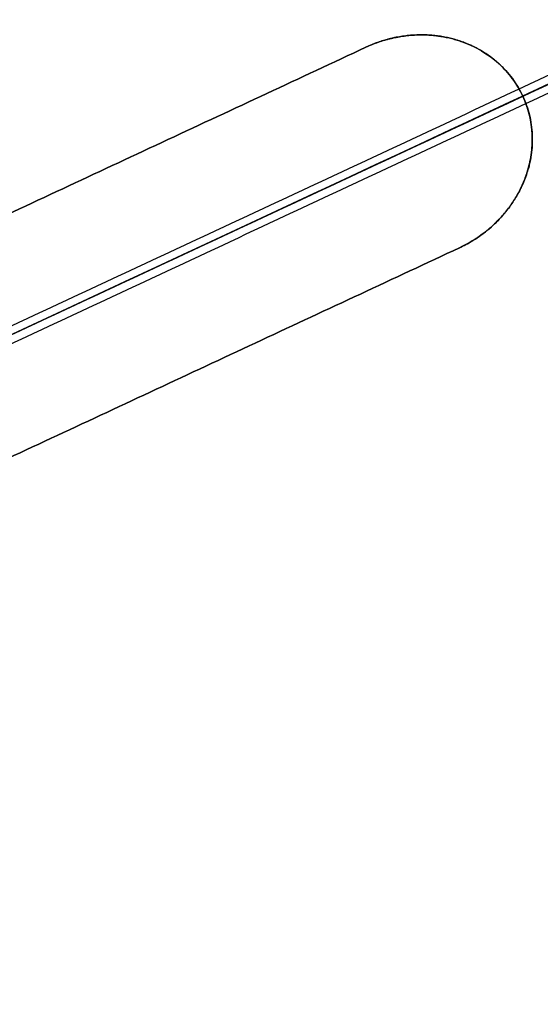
# Model space of a CAD drawing. Header units: millimetres. Extents: x -1437 to 1444, y -1373 to 1332.
# Tile 281 of 656: x -135 to -78, y 882 to 991. Entities that reach past the tile are written whole.
import ezdxf

# ---------------------------------------------------------------- set-up
doc = ezdxf.new("R2010")
doc.units = ezdxf.units.MM
doc.layers.add('Default', color=7, linetype='Continuous', true_color=0x000000)

msp = doc.modelspace()

# ---------------------------------------------------------------- linework, layer by layer
at = {"layer": 'Default'}
msp.add_line((228.58, 1126.32, -991.39), (-587.1, 745.96, -991.39), dxfattribs=at)
for points, degree in [([(177.37, 744.83, -1098.05), (40.4, 1038.57, -1098.05), (-96.58, 1332.31, -1098.05)], 2), ([(176.75, 745.81, -1097.66), (40.26, 1038.51, -1097.66), (-96.23, 1331.21, -1097.66)], 2), ([(-338.17, 1276.93, -1143.73), (-179.26, 936.14, -1143.73), (-20.35, 595.35, -1143.73)], 2), ([(-337.75, 1276.03, -1143.31), (-179.26, 936.14, -1143.31), (-20.77, 596.26, -1143.31)], 2), ([(129.61, 1253.97, -1004.63), (-245.83, 1078.9, -1004.63), (-621.27, 903.83, -1004.63)], 2), ([(128.51, 1253.33, -1005.03), (-245.78, 1078.79, -1005.03), (-620.07, 904.26, -1005.03)], 2), ([(-177.82, 937.8, -863.29), (-66.49, 989.71, -910.44), (44.83, 1041.62, -957.59)], 2), ([(-177.76, 936.84, -864.2), (-66.44, 988.75, -911.35), (44.89, 1040.67, -958.5)], 2), ([(45.52, 1040.96, -956.68), (-65.8, 989.05, -909.53), (-177.12, 937.14, -862.38)], 2), ([(-177.07, 936.19, -863.29), (-65.74, 988.1, -910.44), (45.58, 1040.01, -957.59)], 2), ([(35.19, 1036.14, -977.99), (-22.17, 1009.4, -977.99), (-79.52, 982.65, -977.99)], 2), ([(-79.52, 982.65, -977.58), (-22.17, 1009.4, -977.58), (35.19, 1036.14, -977.58)], 2), ([(-96.88, 988.05, -978.16), (-184.43, 947.23, -978.16), (-271.98, 906.4, -978.16)], 2), ([(-271.98, 906.4, -977.74), (-184.43, 947.23, -977.74), (-96.88, 988.05, -977.74)], 2), ([(-96.88, 988.05, -977.95), (-184.43, 947.23, -977.95), (-271.98, 906.4, -977.95)], 2), ([(-96.88, 988.05, -978.16), (-96.88, 988.05, -977.95), (-96.88, 988.05, -977.74)], 2), ([(-79.52, 982.65, -977.58), (-79.52, 982.65, -977.78), (-79.52, 982.65, -977.99)], 2), ([(-488.13, 618.32, -1004.63), (-112.69, 793.39, -1004.63), (262.75, 968.46, -1004.63)], 2), ([(-487.03, 618.96, -1005.03), (-112.74, 793.49, -1005.03), (261.55, 968.03, -1005.03)], 2), ([(-86.54, 965.89, -977.74), (-174.09, 925.06, -977.74), (-261.65, 884.23, -977.74)], 2), ([(-261.65, 884.23, -978.16), (-174.09, 925.06, -978.16), (-86.54, 965.89, -978.16)], 2), ([(-86.54, 965.89, -977.95), (-174.09, 925.06, -977.95), (-261.65, 884.23, -977.95)], 2), ([(-86.54, 965.89, -978.16), (-86.54, 965.89, -977.95), (-86.54, 965.89, -977.74)], 2), ([(125.6, 4.25, 715.19), (125.6, 4.25, 590), (-31.62, 491.3, 510), (-173.76, 928.79, 590), (-177.21, 929.98, 703.96), (-177.21, 929.98, 721.16), (-185.89, 930.77, 725.71), (-179.26, 936.14, 721.16), (-179.26, 936.14, 704.76), (-179.26, 936.14, -441.39)], 3)]:
    msp.add_open_spline(points, degree=degree, dxfattribs=at)
for points, knots in [([(228.58, 1126.32, -977.58), (209.33, 1117.35, -994.6), (150.53, 1089.93, -1041.46), (15.26, 1026.85, -1118.87), (-104.76, 970.88, -1143.73), (-179.26, 936.14, -1143.73)], [2.41548, 2.41548, 2.41548, 2.41548, 70.396144, 198.636056, 404.995527, 404.995527, 404.995527, 404.995527]), ([(227.5, 1125.82, -977.99), (208.52, 1116.97, -994.73), (150.01, 1089.68, -1041.3), (15.14, 1026.79, -1118.47), (-104.81, 970.86, -1143.31), (-179.26, 936.14, -1143.31)], [2.408267, 2.408267, 2.408267, 2.408267, 69.367076, 197.537893, 403.786179, 403.786179, 403.786179, 403.786179]), ([(-79.52, 982.65, -977.99), (-79.84, 983.35, -977.99), (-80.43, 984.33, -977.99), (-81.27, 985.35, -978), (-81.67, 985.77, -978.01), (-81.95, 986.04, -978.01), (-82.09, 986.17, -978.01), (-82.52, 986.55, -978.02), (-82.82, 986.8, -978.02), (-83.44, 987.25, -978.03), (-83.77, 987.46, -978.03), (-84.44, 987.86, -978.04), (-84.96, 988.13, -978.05), (-85.59, 988.41, -978.06), (-85.87, 988.52, -978.06), (-86.05, 988.59, -978.06), (-86.14, 988.62, -978.06), (-86.62, 988.79, -978.07), (-87.2, 988.97, -978.08), (-87.9, 989.13, -978.09), (-88.26, 989.2, -978.09), (-88.44, 989.23, -978.09), (-88.51, 989.24, -978.1), (-88.56, 989.25, -978.1), (-88.59, 989.26, -978.1), (-89.05, 989.33, -978.1), (-89.7, 989.4, -978.11), (-90.46, 989.43, -978.12), (-90.85, 989.43, -978.12), (-91.04, 989.42, -978.12), (-91.12, 989.42, -978.12), (-91.18, 989.42, -978.13), (-91.2, 989.42, -978.13), (-91.71, 989.4, -978.13), (-92.18, 989.36, -978.13), (-92.88, 989.26, -978.14), (-93.23, 989.21, -978.14), (-93.64, 989.13, -978.14), (-93.82, 989.09, -978.15), (-93.93, 989.06, -978.15), (-93.99, 989.05, -978.15), (-95.02, 988.81, -978.15), (-95.96, 988.48, -978.16), (-96.88, 988.05, -978.16)], [0, 0, 0, 0, 2.16185, 3.242775, 3.783237, 3.783237, 4.323699, 4.323699, 5.404624, 5.404624, 6.485549, 6.485549, 7.566474, 8.106936, 8.377168, 8.377168, 8.647399, 8.647399, 9.728324, 10.268786, 10.539017, 10.674133, 10.741691, 10.741691, 10.809249, 10.809249, 11.890173, 12.430636, 12.700867, 12.835983, 12.903541, 12.903541, 12.971098, 12.971098, 14.052023, 14.052023, 14.592486, 14.862717, 14.997832, 14.997832, 15.132948, 15.132948, 17.294798, 17.294798, 17.294798, 17.294798]), ([(-96.88, 988.05, -977.74), (-96.42, 988.27, -977.74), (-95.95, 988.45, -977.74), (-95.25, 988.7, -977.74), (-94.89, 988.81, -977.74), (-94.47, 988.93, -977.73), (-94.29, 988.98, -977.73), (-94.17, 989.01, -977.73), (-94.11, 989.02, -977.73), (-93.58, 989.15, -977.73), (-93.11, 989.23, -977.73), (-92.4, 989.33, -977.72), (-92.05, 989.37, -977.72), (-91.64, 989.4, -977.71), (-91.43, 989.41, -977.71), (-91.34, 989.41, -977.71), (-91.28, 989.41, -977.71), (-91.25, 989.42, -977.71), (-90.78, 989.43, -977.71), (-90.12, 989.42, -977.7), (-89.35, 989.36, -977.69), (-88.97, 989.31, -977.69), (-88.78, 989.29, -977.68), (-88.7, 989.27, -977.68), (-88.65, 989.27, -977.68), (-88.62, 989.26, -977.68), (-88.18, 989.19, -977.68), (-87.58, 989.07, -977.67), (-86.89, 988.87, -977.66), (-86.6, 988.78, -977.66), (-86.41, 988.72, -977.65), (-86.31, 988.68, -977.65), (-84.71, 988.11, -977.63), (-83.38, 987.32, -977.61), (-81.07, 985.25, -977.58), (-80.16, 984.04, -977.58), (-79.52, 982.65, -977.58)], [0, 0, 0, 0, 1.083155, 1.083155, 1.624733, 1.895522, 2.030917, 2.030917, 2.166311, 2.166311, 3.249466, 3.249466, 3.791044, 4.061833, 4.197227, 4.264925, 4.264925, 4.332622, 4.332622, 5.415777, 5.957355, 6.228144, 6.363538, 6.431236, 6.431236, 6.498933, 6.498933, 7.582088, 8.123666, 8.394455, 8.394455, 8.665244, 8.665244, 12.997866, 12.997866, 17.330488, 17.330488, 17.330488, 17.330488]), ([(-86.54, 965.89, -978.16), (-86.05, 966.12, -978.16), (-85.57, 966.37, -978.15), (-84.89, 966.79, -978.15), (-84.55, 967.01, -978.15), (-84.17, 967.28, -978.15), (-83.98, 967.41, -978.15), (-83.9, 967.48, -978.15), (-83.84, 967.52, -978.15), (-83.82, 967.54, -978.15), (-83.39, 967.86, -978.14), (-83.01, 968.19, -978.14), (-82.47, 968.7, -978.13), (-82.21, 968.96, -978.13), (-81.91, 969.28, -978.13), (-81.77, 969.44, -978.12), (-81.7, 969.52, -978.12), (-81.67, 969.56, -978.12), (-81.65, 969.58, -978.12), (-81.64, 969.6, -978.12), (-81.34, 969.95, -978.12), (-80.93, 970.47, -978.11), (-80.5, 971.11, -978.1), (-80.3, 971.44, -978.1), (-80.2, 971.61, -978.09), (-80.16, 971.68, -978.09), (-80.13, 971.73, -978.09), (-80.12, 971.76, -978.09), (-79.91, 972.13, -978.09), (-79.63, 972.67, -978.08), (-79.36, 973.32, -978.07), (-79.24, 973.64, -978.07), (-79.19, 973.78, -978.06), (-79.16, 973.88, -978.06), (-79.14, 973.93, -978.06), (-78.88, 974.7, -978.05), (-78.7, 975.43, -978.04), (-78.48, 976.91, -978.03), (-78.45, 977.65, -978.02), (-78.55, 979.89, -978), (-78.89, 981.31, -977.99), (-79.52, 982.65, -977.99)], [0, 0, 0, 0, 1.081886, 1.081886, 1.622829, 1.893301, 2.028537, 2.096155, 2.096155, 2.163772, 2.163772, 3.245659, 3.245659, 3.786602, 4.057073, 4.192309, 4.259927, 4.293736, 4.293736, 4.327545, 4.327545, 5.409431, 5.950374, 6.220846, 6.356082, 6.423699, 6.423699, 6.491317, 6.491317, 7.573204, 8.114147, 8.384618, 8.519854, 8.519854, 8.65509, 8.65509, 10.818862, 10.818862, 12.982635, 12.982635, 17.310179, 17.310179, 17.310179, 17.310179]), ([(-79.52, 982.65, -977.58), (-79.2, 981.98, -977.58), (-78.84, 980.94, -977.58), (-78.63, 979.86, -977.58), (-78.53, 979.13, -977.59), (-78.5, 978.76, -977.59), (-78.45, 977.64, -977.6), (-78.48, 976.9, -977.61), (-78.65, 975.79, -977.62), (-78.75, 975.24, -977.63), (-78.92, 974.6, -977.64), (-79.02, 974.28, -977.64), (-79.07, 974.14, -977.64), (-79.1, 974.05, -977.65), (-79.11, 974.01, -977.65), (-79.26, 973.58, -977.65), (-79.48, 973.03, -977.66), (-79.78, 972.39, -977.67), (-79.94, 972.08, -977.67), (-80.03, 971.92, -977.67), (-80.06, 971.86, -977.68), (-80.09, 971.81, -977.68), (-80.1, 971.79, -977.68), (-80.33, 971.39, -977.68), (-80.68, 970.83, -977.69), (-81.14, 970.2, -977.7), (-81.38, 969.9, -977.7), (-81.51, 969.75, -977.7), (-81.57, 969.68, -977.71), (-81.6, 969.64, -977.71), (-81.61, 969.62, -977.71), (-81.62, 969.61, -977.71), (-81.95, 969.23, -977.71), (-82.29, 968.87, -977.72), (-82.83, 968.36, -977.72), (-83.11, 968.11, -977.72), (-83.45, 967.83, -977.73), (-83.62, 967.69, -977.73), (-83.69, 967.63, -977.73), (-83.74, 967.59, -977.73), (-83.76, 967.58, -977.73), (-84.64, 966.9, -977.74), (-85.56, 966.35, -977.74), (-86.54, 965.89, -977.74)], [0, 0, 0, 0, 2.1622, 3.2433, 3.2433, 4.3244, 4.3244, 6.486601, 6.486601, 7.567701, 8.108251, 8.378526, 8.513663, 8.513663, 8.648801, 8.648801, 9.729901, 10.270451, 10.540726, 10.675863, 10.743432, 10.743432, 10.811001, 10.811001, 11.892101, 12.432651, 12.702926, 12.838064, 12.905632, 12.939417, 12.939417, 12.973201, 12.973201, 14.054301, 14.054301, 14.594851, 14.865126, 15.000264, 15.067833, 15.067833, 15.135401, 15.135401, 17.297601, 17.297601, 17.297601, 17.297601]), ([(125.6, 6.25, 715.19), (125.6, 6.25, 712.13), (125.5, 6.55, 705.85), (125.03, 8.01, 696.5), (124.24, 10.46, 687.52), (122.8, 14.91, 676.05), (120.27, 22.75, 662.49), (116.18, 35.43, 647.54), (111.12, 51.1, 633.84), (105.18, 69.5, 621.34), (98.34, 90.68, 609.8), (90.66, 114.45, 599.26), (82.32, 140.28, 589.84), (73.5, 167.58, 581.54), (64.31, 196.04, 574.29), (54.72, 225.71, 567.93), (44.82, 256.34, 562.44), (31.27, 298.28, 556.18), (14.15, 351.25, 550.35), (-6.23, 414.24, 546.07), (-31.96, 493.75, 543.48), (-56.44, 569.32, 544.79), (-79.34, 639.91, 550.04), (-94.64, 686.98, 555.38), (-108.55, 729.7, 561.99), (-121.11, 768.22, 569.73), (-132.29, 802.37, 578.38), (-140.69, 827.9, 586.45), (-146.65, 845.96, 593.27), (-151.71, 861.24, 599.78), (-157.19, 877.65, 608.1), (-162.67, 893.88, 618.79), (-166.88, 906.14, 629.46), (-170, 915.03, 639.95), (-172.22, 921.12, 650.16), (-173.7, 924.96, 659.92), (-174.61, 927.07, 669.1), (-175.12, 927.98, 677.59), (-175.36, 928.18, 685.1), (-175.53, 928.22, 691.91), (-175.66, 928.26, 696.92), (-175.76, 928.29, 700.65), (-175.84, 928.32, 703.63), (-175.94, 928.34, 706.76), (-176.09, 928.37, 710.07), (-176.25, 928.39, 712.73), (-176.48, 928.42, 715.06), (-176.82, 928.46, 717.34), (-177.41, 928.51, 719.42), (-178.27, 928.59, 721.1), (-178.93, 928.66, 722.13), (-179.66, 928.76, 723.04), (-180.59, 928.92, 724), (-181.55, 929.13, 724.78), (-182.58, 929.56, 725.42), (-183.3, 930, 725.8), (-184.16, 931.02, 726.09), (-184.31, 932.57, 725.89), (-183.96, 933.46, 725.46), (-183.37, 934.46, 724.74), (-182.49, 935.42, 723.54), (-181.44, 936.38, 721.58), (-180.79, 936.91, 719.72), (-180.46, 937.18, 718.39), (-180.32, 937.29, 717.77), (-180.22, 937.37, 717.12), (-180.14, 937.44, 716.27), (-180.02, 937.53, 714.32), (-179.9, 937.63, 710.41), (-179.8, 937.71, 703.33), (-179.7, 937.79, 692.32), (-179.61, 937.86, 676.38), (-179.5, 937.95, 642.36), (-179.4, 938.03, 579.27), (-179.3, 938.12, 407.89), (-179.26, 938.14, 63.45), (-179.27, 938.14, -246.71), (-179.27, 938.14, -441.39)], [0, 0, 0, 0, 9.388442, 19.255122, 28.99587, 38.035744, 57.178432, 77.316807, 98.865398, 122.0388, 146.915987, 174.481276, 203.739445, 233.403788, 264.315339, 296.270226, 329.054027, 362.435905, 430.039485, 497.107436, 561.656634, 681.076123, 735.550311, 785.095597, 830.612972, 871.975612, 909.05902, 941.74717, 956.410882, 969.943885, 994.145098, 1014.383417, 1031.05983, 1045.211792, 1057.42514, 1068.185792, 1077.831909, 1086.531434, 1094.430382, 1100.698228, 1106.966075, 1109.443201, 1111.920326, 1115.873565, 1118.839667, 1121.805768, 1123.749973, 1125.694179, 1128.415158, 1129.543331, 1130.671504, 1131.613869, 1132.556234, 1134.048778, 1134.627281, 1135.098363, 1135.474966, 1135.828414, 1136.256816, 1136.804407, 1138.301002, 1140.374551, 1143.063929, 1143.836765, 1144.266798, 1144.769947, 1145.489169, 1146.632584, 1150.427402, 1157.163769, 1167.831994, 1183.443094, 1204.980706, 1269.861719, 1372.720099, 1719.124021, 2303.171423, 2303.171423, 2303.171423, 2303.171423]), ([(123.6, 4.25, 715.19), (123.6, 4.25, 712.08), (123.5, 4.56, 705.71), (123.02, 6.04, 696.22), (122.22, 8.52, 687.09), (120.76, 13.05, 675.46), (118.2, 20.99, 661.71), (114.06, 33.81, 646.6), (108.96, 49.6, 632.8), (102.98, 68.11, 620.22), (96.11, 89.38, 608.63), (88.41, 113.24, 598.06), (80.04, 139.13, 588.61), (71.21, 166.49, 580.3), (62, 195, 573.03), (52.4, 224.71, 566.67), (42.49, 255.37, 561.17), (28.92, 297.36, 554.9), (11.78, 350.37, 549.07), (-8.6, 413.41, 544.78), (-34.35, 492.97, 542.19), (-58.85, 568.59, 543.5), (-81.77, 639.24, 548.75), (-97.08, 686.36, 554.1), (-111.01, 729.12, 560.72), (-123.59, 767.69, 568.46), (-134.79, 801.9, 577.13), (-143.2, 827.49, 585.22), (-149.18, 845.6, 592.06), (-154.27, 860.95, 598.59), (-159.77, 877.44, 606.96), (-165.29, 893.78, 617.72), (-169.54, 906.17, 628.51), (-172.71, 915.18, 639.14), (-174.96, 921.39, 649.52), (-176.47, 925.3, 659.47), (-177.4, 927.44, 668.82), (-177.91, 928.37, 677.44), (-178.16, 928.57, 685.02), (-178.33, 928.61, 691.84), (-178.46, 928.65, 696.84), (-178.56, 928.68, 700.57), (-178.64, 928.71, 703.54), (-178.74, 928.73, 706.66), (-178.88, 928.76, 709.93), (-179.05, 928.78, 712.52), (-179.26, 928.81, 714.72), (-179.58, 928.84, 716.78), (-180.05, 928.88, 718.41), (-180.7, 928.94, 719.68), (-181.2, 929, 720.46), (-181.76, 929.07, 721.15), (-182.46, 929.19, 721.88), (-183.18, 929.36, 722.47), (-183.94, 929.67, 722.94), (-184.45, 929.98, 723.21), (-185.11, 930.76, 723.43), (-185.22, 931.94, 723.27), (-184.98, 932.51, 722.99), (-184.59, 933.18, 722.52), (-183.97, 933.86, 721.67), (-183.17, 934.59, 720.18), (-182.64, 935.02, 718.68), (-182.36, 935.25, 717.55), (-182.25, 935.34, 717.09), (-182.19, 935.39, 716.7), (-182.12, 935.44, 716), (-182.01, 935.53, 714.19), (-181.9, 935.62, 710.34), (-181.79, 935.71, 703.29), (-181.69, 935.79, 692.29), (-181.61, 935.86, 676.36), (-181.5, 935.95, 642.35), (-181.4, 936.03, 579.27), (-181.29, 936.12, 407.89), (-181.26, 936.14, 63.45), (-181.26, 936.14, -246.71), (-181.26, 936.14, -441.39)], [0, 0, 0, 0, 9.388442, 19.255122, 28.99587, 38.035744, 57.178432, 77.316807, 98.865398, 122.0388, 146.915987, 174.481276, 203.739445, 233.403788, 264.315339, 296.270226, 329.054027, 362.435905, 430.039485, 497.107436, 561.656634, 681.076123, 735.550311, 785.095597, 830.612972, 871.975612, 909.05902, 941.74717, 956.410882, 969.943885, 994.145098, 1014.383417, 1031.05983, 1045.211792, 1057.42514, 1068.185792, 1077.831909, 1086.531434, 1094.430382, 1100.698228, 1106.966075, 1109.443201, 1111.920326, 1115.873565, 1118.839667, 1121.805768, 1123.749973, 1125.694179, 1128.415158, 1129.543331, 1130.671504, 1131.613869, 1132.556234, 1134.048778, 1134.627281, 1135.098363, 1135.474966, 1135.828414, 1136.256816, 1136.804407, 1138.301002, 1140.374551, 1143.063929, 1143.836765, 1144.266798, 1144.769947, 1145.489169, 1146.632584, 1150.427402, 1157.163769, 1167.831994, 1183.443094, 1204.980706, 1269.861719, 1372.720099, 1719.124021, 2303.171423, 2303.171423, 2303.171423, 2303.171423]), ([(127.6, 4.25, 715.19), (127.6, 4.25, 712.04), (127.5, 4.56, 705.58), (127.02, 6.06, 695.95), (126.2, 8.58, 686.69), (124.72, 13.17, 674.89), (122.12, 21.22, 660.97), (117.94, 34.17, 645.71), (112.8, 50.09, 631.8), (106.79, 68.7, 619.15), (99.89, 90.06, 607.52), (92.16, 114, 596.91), (83.78, 139.95, 587.44), (74.93, 167.36, 579.11), (65.7, 195.91, 571.83), (56.09, 225.67, 565.46), (46.17, 256.36, 559.95), (32.59, 298.4, 553.68), (15.44, 351.44, 547.84), (-4.96, 414.53, 543.55), (-30.73, 494.14, 540.96), (-55.24, 569.81, 542.27), (-78.18, 640.52, 547.53), (-93.51, 687.68, 552.88), (-107.45, 730.49, 559.51), (-120.05, 769.12, 567.26), (-131.27, 803.39, 575.94), (-139.7, 829.04, 584.05), (-145.7, 847.21, 590.92), (-150.81, 862.62, 597.48), (-156.34, 879.2, 605.88), (-161.9, 895.67, 616.73), (-166.2, 908.2, 627.63), (-169.41, 917.34, 638.42), (-171.72, 923.66, 648.99), (-173.26, 927.65, 659.14), (-174.2, 929.84, 668.67), (-174.72, 930.78, 677.44), (-174.97, 930.98, 685.09), (-175.14, 931.02, 691.9), (-175.27, 931.06, 696.9), (-175.37, 931.09, 700.64), (-175.45, 931.12, 703.62), (-175.55, 931.14, 706.76), (-175.7, 931.17, 710.07), (-175.86, 931.2, 712.73), (-176.09, 931.22, 715.07), (-176.43, 931.26, 717.36), (-177.03, 931.31, 719.47), (-177.89, 931.39, 721.16), (-178.55, 931.46, 722.17), (-179.25, 931.56, 723.04), (-180.1, 931.7, 723.92), (-180.93, 931.9, 724.58), (-181.53, 932.15, 724.95), (-181.76, 932.33, 725.06), (-181.61, 932.2, 724.99), (-181.58, 931.81, 725.05), (-181.56, 932.03, 725), (-181.23, 932.58, 724.61), (-180.48, 933.44, 723.59), (-179.46, 934.36, 721.7), (-178.8, 934.9, 719.82), (-178.46, 935.17, 718.48), (-178.32, 935.29, 717.84), (-178.22, 935.37, 717.16), (-178.13, 935.44, 716.29), (-178.01, 935.54, 714.33), (-177.9, 935.63, 710.42), (-177.79, 935.72, 703.33), (-177.69, 935.8, 692.32), (-177.61, 935.87, 676.38), (-177.5, 935.96, 642.36), (-177.4, 936.04, 579.27), (-177.29, 936.12, 407.89), (-177.26, 936.15, 63.45), (-177.26, 936.15, -246.71), (-177.26, 936.15, -441.39)], [0, 0, 0, 0, 9.388442, 19.255122, 28.99587, 38.035744, 57.178432, 77.316807, 98.865398, 122.0388, 146.915987, 174.481276, 203.739445, 233.403788, 264.315339, 296.270226, 329.054027, 362.435905, 430.039485, 497.107436, 561.656634, 681.076123, 735.550311, 785.095597, 830.612972, 871.975612, 909.05902, 941.74717, 956.410882, 969.943885, 994.145098, 1014.383417, 1031.05983, 1045.211792, 1057.42514, 1068.185792, 1077.831909, 1086.531434, 1094.430382, 1100.698228, 1106.966075, 1109.443201, 1111.920326, 1115.873565, 1118.839667, 1121.805768, 1123.749973, 1125.694179, 1128.415158, 1129.543331, 1130.671504, 1131.613869, 1132.556234, 1134.048778, 1134.627281, 1135.098363, 1135.474966, 1135.828414, 1136.256816, 1136.804407, 1138.301002, 1140.374551, 1143.063929, 1143.836765, 1144.266798, 1144.769947, 1145.489169, 1146.632584, 1150.427402, 1157.163769, 1167.831994, 1183.443094, 1204.980706, 1269.861719, 1372.720099, 1719.124021, 2303.171423, 2303.171423, 2303.171423, 2303.171423]), ([(125.6, 2.25, 715.19), (125.6, 2.25, 712), (125.5, 2.56, 705.44), (125.01, 4.09, 695.67), (124.18, 6.65, 686.27), (122.68, 11.31, 674.3), (120.05, 19.46, 660.19), (115.82, 32.55, 644.77), (110.64, 48.59, 630.75), (104.59, 67.32, 618.03), (97.66, 88.77, 606.35), (89.91, 112.79, 595.7), (81.5, 138.81, 586.21), (72.63, 166.27, 577.86), (63.39, 194.87, 570.57), (53.77, 224.67, 564.19), (43.84, 255.4, 558.68), (30.24, 297.48, 552.4), (13.07, 350.57, 546.56), (-7.34, 413.69, 542.27), (-33.12, 493.35, 539.67), (-57.65, 569.08, 540.98), (-80.61, 639.85, 546.25), (-95.95, 687.06, 551.6), (-109.91, 729.92, 558.24), (-122.53, 768.59, 566), (-133.76, 802.92, 574.7), (-142.22, 828.63, 582.82), (-148.23, 846.86, 589.71), (-153.36, 862.32, 596.29), (-158.92, 878.99, 604.74), (-164.52, 895.57, 615.66), (-168.86, 908.23, 626.67), (-172.12, 917.5, 637.61), (-174.46, 923.92, 648.35), (-176.03, 927.99, 658.69), (-176.99, 930.22, 668.39), (-177.52, 931.17, 677.29), (-177.77, 931.37, 685.02), (-177.94, 931.41, 691.82), (-178.07, 931.45, 696.83), (-178.17, 931.48, 700.56), (-178.25, 931.51, 703.53), (-178.35, 931.53, 706.65), (-178.49, 931.56, 709.92), (-178.66, 931.58, 712.52), (-178.87, 931.61, 714.73), (-179.19, 931.64, 716.8), (-179.67, 931.69, 718.46), (-180.32, 931.75, 719.74), (-180.82, 931.8, 720.5), (-181.34, 931.87, 721.15), (-181.97, 931.97, 721.8), (-182.56, 932.12, 722.27), (-182.89, 932.26, 722.47), (-182.91, 932.32, 722.47), (-182.55, 931.93, 722.33), (-182.49, 931.18, 722.44), (-182.58, 931.08, 722.53), (-182.45, 931.3, 722.39), (-181.96, 931.87, 721.72), (-181.18, 932.58, 720.3), (-180.65, 933.01, 718.79), (-180.36, 933.25, 717.64), (-180.26, 933.33, 717.17), (-180.19, 933.39, 716.74), (-180.12, 933.45, 716.03), (-180.01, 933.53, 714.21), (-179.89, 933.63, 710.35), (-179.79, 933.71, 703.29), (-179.69, 933.79, 692.3), (-179.6, 933.86, 676.36), (-179.49, 933.95, 642.36), (-179.4, 934.03, 579.27), (-179.29, 934.12, 407.89), (-179.25, 934.14, 63.45), (-179.26, 934.14, -246.71), (-179.26, 934.14, -441.39)], [0, 0, 0, 0, 9.388442, 19.255122, 28.99587, 38.035744, 57.178432, 77.316807, 98.865398, 122.0388, 146.915987, 174.481276, 203.739445, 233.403788, 264.315339, 296.270226, 329.054027, 362.435905, 430.039485, 497.107436, 561.656634, 681.076123, 735.550311, 785.095597, 830.612972, 871.975612, 909.05902, 941.74717, 956.410882, 969.943885, 994.145098, 1014.383417, 1031.05983, 1045.211792, 1057.42514, 1068.185792, 1077.831909, 1086.531434, 1094.430382, 1100.698228, 1106.966075, 1109.443201, 1111.920326, 1115.873565, 1118.839667, 1121.805768, 1123.749973, 1125.694179, 1128.415158, 1129.543331, 1130.671504, 1131.613869, 1132.556234, 1134.048778, 1134.627281, 1135.098363, 1135.474966, 1135.828414, 1136.256816, 1136.804407, 1138.301002, 1140.374551, 1143.063929, 1143.836765, 1144.266798, 1144.769947, 1145.489169, 1146.632584, 1150.427402, 1157.163769, 1167.831994, 1183.443094, 1204.980706, 1269.861719, 1372.720099, 1719.124021, 2303.171423, 2303.171423, 2303.171423, 2303.171423]), ([(-20.77, 596.26, -1143.31), (-32.64, 621.7, -1116.12), (-61.11, 682.77, -1060.65), (-113.36, 794.82, -996.9), (-153.58, 881.07, -979.46), (-174.09, 925.06, -978.16)], [2.242983, 2.242983, 2.242983, 2.242983, 105.761789, 230.799194, 364.804297, 364.804297, 364.804297, 364.804297]), ([(-20.35, 595.35, -1143.73), (-32.31, 621, -1116.24), (-60.89, 682.3, -1060.45), (-113.31, 794.72, -996.5), (-153.56, 881.04, -979.04), (-174.09, 925.06, -977.74)], [2.249859, 2.249859, 2.249859, 2.249859, 106.752723, 231.864999, 365.958826, 365.958826, 365.958826, 365.958826])]:
    msp.add_open_spline(points, degree=3, knots=knots, dxfattribs=at)
for points in [[(-79.52, 982.65, -977.87), (-84.69, 993.74, -977.87), (-96.88, 988.05, -977.87)], [(-86.54, 965.89, -977.87), (-74.35, 971.57, -977.87), (-79.52, 982.65, -977.87)]]:
    msp.add_rational_spline(points, [1, 0.707106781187, 1], degree=2, dxfattribs=at)

doc.saveas('drawing.dxf')
